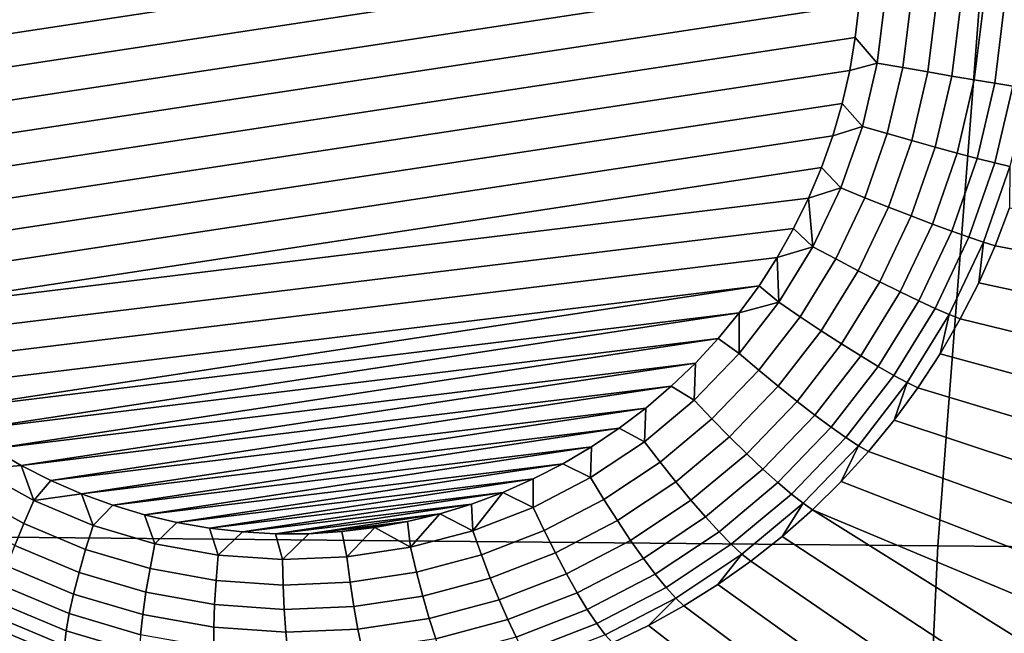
# Model space of a CAD drawing. Header units: metres. Extents: x -240 to 45, y -77 to 27.
# Tile 224 of 656: x -204.03 to -202.926, y 1.202 to 1.89. Entities that reach past the tile are written whole.
import ezdxf

# ---------------------------------------------------------------- set-up
doc = ezdxf.new("R2010")
doc.units = ezdxf.units.M
doc.layers.add('solid_102011X2', color=7, linetype='CONTINUOUS')

msp = doc.modelspace()

# ---------------------------------------------------------------- linework, layer by layer
at = {"layer": 'solid_102011X2'}
for points in [[(-204.356842, 1.863905, 268.061218), (-204.36116, 1.900502, 268.062378), (-203.100006, 2.092176, 267.863922), (-203.093658, 2.055893, 267.862427)], [(-204.35051, 1.827622, 268.059723), (-204.356842, 1.863905, 268.061218), (-203.093658, 2.055893, 267.862427), (-203.08934, 2.019296, 267.861237)], [(-203.087128, 1.982387, 267.860413), (-204.342072, 1.79166, 268.057922), (-204.35051, 1.827622, 268.059723), (-203.08934, 2.019296, 267.861237)], [(-203.086975, 1.945096, 267.859894), (-204.331543, 1.75595, 268.055756), (-204.342072, 1.79166, 268.057922), (-203.087128, 1.982387, 267.860413)], [(-202.950867, 1.947891, 324.231354), (-204.521957, 1.969937, 322.631897), (-204.5728, 1.314775, 322.673035), (-203.000778, 1.300062, 324.272339)], [(-203.088974, 1.907723, 267.859711), (-204.318939, 1.720795, 268.053284), (-204.331543, 1.75595, 268.055756), (-203.086975, 1.945096, 267.859894)], [(-201.363831, 1.926173, 325.827728), (-202.950867, 1.947891, 324.231354), (-203.000778, 1.300062, 324.272339), (-201.412796, 1.285566, 325.868591)], [(-203.059647, 1.914244, 267.857239), (-203.068558, 1.841669, 267.857697), (-203.093124, 1.870328, 267.859894), (-203.088974, 1.907723, 267.859711)], [(-203.03067, 1.912243, 267.858948), (-203.039963, 1.836615, 267.859436), (-203.068558, 1.841669, 267.857697), (-203.059647, 1.914244, 267.857239)], [(-203.002243, 1.910271, 267.864838), (-203.011902, 1.831721, 267.865356), (-203.039963, 1.836615, 267.859436), (-203.03067, 1.912243, 267.858948)], [(-202.974991, 1.90837, 267.874817), (-202.98497, 1.827089, 267.875336), (-203.011902, 1.831721, 267.865356), (-203.002243, 1.910271, 267.864838)], [(-203.093124, 1.870328, 267.859894), (-204.304276, 1.686259, 268.050507), (-204.318939, 1.720795, 268.053284), (-203.088974, 1.907723, 267.859711)], [(-202.949448, 1.90658, 267.888641), (-202.959747, 1.822817, 267.889191), (-202.98497, 1.827089, 267.875336), (-202.974991, 1.90837, 267.874817)], [(-202.926193, 1.904939, 267.906036), (-202.936752, 1.818997, 267.906616), (-202.959747, 1.822817, 267.889191), (-202.949448, 1.90658, 267.888641)], [(-202.905701, 1.903482, 267.926636), (-202.916489, 1.815709, 267.927216), (-202.936752, 1.818997, 267.906616), (-202.926193, 1.904939, 267.906036)], [(-203.099426, 1.833199, 267.860413), (-204.287613, 1.652617, 268.047394), (-204.304276, 1.686259, 268.050507), (-203.093124, 1.870328, 267.859894)], [(-203.068558, 1.841669, 267.857697), (-203.099426, 1.833199, 267.860413), (-203.093124, 1.870328, 267.859894)], [(-203.10788, 1.796377, 267.861267), (-204.268997, 1.619909, 268.044006), (-204.287613, 1.652617, 268.047394), (-203.099426, 1.833199, 267.860413)], [(-203.068558, 1.841669, 267.857697), (-203.085175, 1.770481, 267.859436), (-203.10788, 1.796377, 267.861267), (-203.099426, 1.833199, 267.860413)], [(-203.039963, 1.836615, 267.859436), (-203.057281, 1.762432, 267.861206), (-203.085175, 1.770481, 267.859436), (-203.068558, 1.841669, 267.857697)], [(-203.011902, 1.831721, 267.865356), (-203.029892, 1.75467, 267.867218), (-203.057281, 1.762432, 267.861206), (-203.039963, 1.836615, 267.859436)], [(-202.98497, 1.827089, 267.875336), (-203.003586, 1.74736, 267.877258), (-203.029892, 1.75467, 267.867218), (-203.011902, 1.831721, 267.865356)], [(-202.959747, 1.822817, 267.889191), (-202.978928, 1.740654, 267.891174), (-203.003586, 1.74736, 267.877258), (-202.98497, 1.827089, 267.875336)], [(-202.936752, 1.818997, 267.906616), (-202.956436, 1.734697, 267.90863), (-202.978928, 1.740654, 267.891174), (-202.959747, 1.822817, 267.889191)], [(-202.916489, 1.815709, 267.927216), (-202.936584, 1.729612, 267.929291), (-202.956436, 1.734697, 267.90863), (-202.936752, 1.818997, 267.906616)], [(-202.899368, 1.813022, 267.950592), (-202.9198, 1.725509, 267.952698), (-202.936584, 1.729612, 267.929291), (-202.916489, 1.815709, 267.927216)], [(-203.118423, 1.760164, 267.862488), (-204.248535, 1.588405, 268.040344), (-204.268997, 1.619909, 268.044006), (-203.10788, 1.796377, 267.861267)], [(-203.085175, 1.770481, 267.859436), (-203.118423, 1.760164, 267.862488), (-203.10788, 1.796377, 267.861267)], [(-203.085175, 1.770481, 267.859436), (-203.109299, 1.701513, 267.862366), (-203.131058, 1.72459, 267.864014), (-203.118423, 1.760164, 267.862488)], [(-203.057281, 1.762432, 267.861206), (-203.082413, 1.690563, 267.864288), (-203.109299, 1.701513, 267.862366), (-203.085175, 1.770481, 267.859436)], [(-203.131058, 1.72459, 267.864014), (-204.226273, 1.558132, 268.036377), (-204.248535, 1.588405, 268.040344), (-203.118423, 1.760164, 267.862488)], [(-203.029892, 1.75467, 267.867218), (-203.055984, 1.680023, 267.870392), (-203.082413, 1.690563, 267.864288), (-203.057281, 1.762432, 267.861206)], [(-203.003586, 1.74736, 267.877258), (-203.030594, 1.670117, 267.880554), (-203.055984, 1.680023, 267.870392), (-203.029892, 1.75467, 267.867218)], [(-202.978928, 1.740654, 267.891174), (-203.00676, 1.661054, 267.894562), (-203.030594, 1.670117, 267.880554), (-203.003586, 1.74736, 267.877258)], [(-202.956436, 1.734697, 267.90863), (-202.985001, 1.653025, 267.912109), (-203.00676, 1.661054, 267.894562), (-202.978928, 1.740654, 267.891174)], [(-202.936584, 1.729612, 267.929291), (-202.965759, 1.646201, 267.932831), (-202.985001, 1.653025, 267.912109), (-202.956436, 1.734697, 267.90863)], [(-203.131058, 1.72459, 267.864014), (-203.145676, 1.689911, 267.865906), (-204.226273, 1.558132, 268.036377)], [(-203.109299, 1.701513, 267.862366), (-203.145676, 1.689911, 267.865906), (-203.131058, 1.72459, 267.864014)], [(-202.9198, 1.725509, 267.952698), (-202.949448, 1.640726, 267.956299), (-202.965759, 1.646201, 267.932831), (-202.936584, 1.729612, 267.929291)], [(-202.949448, 1.640726, 267.956299), (-202.9198, 1.725509, 267.952698), (-202.920288, 1.679192, 267.97995), (-202.936417, 1.636722, 267.981964)], [(-203.109299, 1.701513, 267.862366), (-203.140625, 1.635574, 267.866486), (-203.145676, 1.689911, 267.865906)], [(-203.082413, 1.690563, 267.864288), (-203.115067, 1.62185, 267.868591), (-203.140625, 1.635574, 267.866486), (-203.109299, 1.701513, 267.862366)], [(-203.162262, 1.656151, 267.868103), (-204.202377, 1.529306, 268.032196), (-204.226273, 1.558132, 268.036377), (-203.145676, 1.689911, 267.865906)], [(-203.140625, 1.635574, 267.866486), (-203.162262, 1.656151, 267.868103), (-203.145676, 1.689911, 267.865906)], [(-203.055984, 1.680023, 267.870392), (-203.089905, 1.608655, 267.874847), (-203.115067, 1.62185, 267.868591), (-203.082413, 1.690563, 267.864288)], [(-203.030594, 1.670117, 267.880554), (-203.065689, 1.596267, 267.885162), (-203.089905, 1.608655, 267.874847), (-203.055984, 1.680023, 267.870392)], [(-202.642563, 1.634333, 268.607361), (-202.656952, 1.583993, 268.616608), (-202.936417, 1.636722, 267.981964), (-202.920288, 1.679192, 267.97995)], [(-203.00676, 1.661054, 267.894562), (-203.042923, 1.584949, 267.899323), (-203.065689, 1.596267, 267.885162), (-203.030594, 1.670117, 267.880554)], [(-203.18074, 1.623464, 267.870605), (-204.176849, 1.501946, 268.027771), (-204.202377, 1.529306, 268.032196), (-203.162262, 1.656151, 267.868103)], [(-203.140625, 1.635574, 267.866486), (-203.18074, 1.623464, 267.870605), (-203.162262, 1.656151, 267.868103)], [(-202.985001, 1.653025, 267.912109), (-203.022095, 1.574941, 267.916992), (-203.042923, 1.584949, 267.899323), (-203.00676, 1.661054, 267.894562)], [(-202.965759, 1.646201, 267.932831), (-203.003647, 1.566453, 267.937836), (-203.022095, 1.574941, 267.916992), (-202.985001, 1.653025, 267.912109)], [(-202.949448, 1.640726, 267.956299), (-202.987961, 1.559666, 267.961365), (-203.003647, 1.566453, 267.937836), (-202.965759, 1.646201, 267.932831)], [(-203.140625, 1.635574, 267.866486), (-203.178818, 1.573436, 267.871765), (-203.18074, 1.623464, 267.870605)], [(-203.115067, 1.62185, 267.868591), (-203.154861, 1.557099, 267.874084), (-203.178818, 1.573436, 267.871765), (-203.140625, 1.635574, 267.866486)], [(-202.987961, 1.559666, 267.961365), (-202.949448, 1.640726, 267.956299), (-202.954803, 1.595193, 267.984344), (-202.975388, 1.554729, 267.987091)], [(-202.949448, 1.640726, 267.956299), (-202.936417, 1.636722, 267.981964), (-202.954803, 1.595193, 267.984344)], [(-202.656952, 1.583993, 268.616608), (-202.673676, 1.534369, 268.626862), (-202.954803, 1.595193, 267.984344), (-202.936417, 1.636722, 267.981964)], [(-203.201065, 1.591906, 267.873444), (-204.149826, 1.476174, 268.023132), (-204.176849, 1.501946, 268.027771), (-203.18074, 1.623464, 267.870605)], [(-203.178818, 1.573436, 267.871765), (-203.201065, 1.591906, 267.873444), (-203.18074, 1.623464, 267.870605)], [(-203.089905, 1.608655, 267.874847), (-203.131241, 1.541401, 267.880554), (-203.154861, 1.557099, 267.874084), (-203.115067, 1.62185, 267.868591)], [(-203.065689, 1.596267, 267.885162), (-203.108459, 1.526675, 267.891083), (-203.131241, 1.541401, 267.880554), (-203.089905, 1.608655, 267.874847)], [(-203.201065, 1.591906, 267.873444), (-204.121353, 1.452032, 268.01828), (-204.149826, 1.476174, 268.023132)], [(-203.201065, 1.591906, 267.873444), (-203.223175, 1.561584, 267.876556), (-204.121353, 1.452032, 268.01828)], [(-203.178818, 1.573436, 267.871765), (-203.223175, 1.561584, 267.876556), (-203.201065, 1.591906, 267.873444)], [(-203.042923, 1.584949, 267.899323), (-203.087006, 1.513233, 267.905396), (-203.108459, 1.526675, 267.891083), (-203.065689, 1.596267, 267.885162)], [(-202.673676, 1.534369, 268.626862), (-202.692703, 1.485638, 268.638031), (-202.975388, 1.554729, 267.987091), (-202.954803, 1.595193, 267.984344)], [(-203.022095, 1.574941, 267.916992), (-203.067322, 1.501359, 267.923218), (-203.087006, 1.513233, 267.905396), (-203.042923, 1.584949, 267.899323)], [(-203.178818, 1.573436, 267.871765), (-203.223404, 1.51583, 267.878113), (-203.223175, 1.561584, 267.876556)], [(-203.154861, 1.557099, 267.874084), (-203.201324, 1.497069, 267.880676), (-203.223404, 1.51583, 267.878113), (-203.178818, 1.573436, 267.871765)], [(-203.003647, 1.566453, 267.937836), (-203.049835, 1.491304, 267.944183), (-203.067322, 1.501359, 267.923218), (-203.022095, 1.574941, 267.916992)], [(-203.223175, 1.561584, 267.876556), (-204.091522, 1.429605, 268.013214), (-204.121353, 1.452032, 268.01828)], [(-203.223175, 1.561584, 267.876556), (-203.246994, 1.532604, 267.879974), (-204.091522, 1.429605, 268.013214)], [(-203.223404, 1.51583, 267.878113), (-203.246994, 1.532604, 267.879974), (-203.223175, 1.561584, 267.876556)], [(-203.131241, 1.541401, 267.880554), (-203.179489, 1.479051, 267.887421), (-203.201324, 1.497069, 267.880676), (-203.154861, 1.557099, 267.874084)], [(-202.987961, 1.559666, 267.961365), (-203.034897, 1.483281, 267.967834), (-203.049835, 1.491304, 267.944183), (-203.003647, 1.566453, 267.937836)], [(-203.034897, 1.483281, 267.967834), (-202.987961, 1.559666, 267.961365), (-202.998093, 1.515448, 267.990204), (-203.022873, 1.477465, 267.993652)], [(-202.987961, 1.559666, 267.961365), (-202.975388, 1.554729, 267.987091), (-202.998093, 1.515448, 267.990204)], [(-202.692703, 1.485638, 268.638031), (-202.713989, 1.437917, 268.650116), (-202.998093, 1.515448, 267.990204), (-202.975388, 1.554729, 267.987091)], [(-203.108459, 1.526675, 267.891083), (-203.158386, 1.462158, 267.898193), (-203.179489, 1.479051, 267.887421), (-203.131241, 1.541401, 267.880554)], [(-203.246994, 1.532604, 267.879974), (-204.06044, 1.408969, 268.007996), (-204.091522, 1.429605, 268.013214)], [(-203.246994, 1.532604, 267.879974), (-203.272476, 1.505048, 267.883667), (-204.06044, 1.408969, 268.007996)], [(-203.223404, 1.51583, 267.878113), (-203.273865, 1.46343, 267.885468), (-203.272476, 1.505048, 267.883667), (-203.246994, 1.532604, 267.879974)], [(-203.087006, 1.513233, 267.905396), (-203.138458, 1.446746, 267.91272), (-203.158386, 1.462158, 267.898193), (-203.108459, 1.526675, 267.891083)], [(-203.201324, 1.497069, 267.880676), (-203.253906, 1.442465, 267.888336), (-203.273865, 1.46343, 267.885468), (-203.223404, 1.51583, 267.878113)], [(-203.067322, 1.501359, 267.923218), (-203.120117, 1.433142, 267.930756), (-203.138458, 1.446746, 267.91272), (-203.087006, 1.513233, 267.905396)], [(-202.713989, 1.437917, 268.650116), (-202.737503, 1.391375, 268.662964), (-203.022873, 1.477465, 267.993652), (-202.998093, 1.515448, 267.990204)], [(-203.272476, 1.505048, 267.883667), (-204.028183, 1.390188, 268.002594), (-204.06044, 1.408969, 268.007996)], [(-203.272476, 1.505048, 267.883667), (-203.299469, 1.479053, 267.887634), (-204.028183, 1.390188, 268.002594)], [(-203.273865, 1.46343, 267.885468), (-203.299469, 1.479053, 267.887634), (-203.272476, 1.505048, 267.883667)], [(-203.049835, 1.491304, 267.944183), (-203.10376, 1.421634, 267.951874), (-203.120117, 1.433142, 267.930756), (-203.067322, 1.501359, 267.923218)], [(-203.179489, 1.479051, 267.887421), (-203.234116, 1.422336, 267.895386), (-203.253906, 1.442465, 267.888336), (-203.201324, 1.497069, 267.880676)], [(-203.034897, 1.483281, 267.967834), (-203.089722, 1.412464, 267.975647), (-203.10376, 1.421634, 267.951874), (-203.049835, 1.491304, 267.944183)], [(-203.089722, 1.412464, 267.975647), (-203.034897, 1.483281, 267.967834), (-203.049637, 1.440891, 267.997437), (-203.078308, 1.405834, 268.001556)], [(-203.034897, 1.483281, 267.967834), (-203.022873, 1.477465, 267.993652), (-203.049637, 1.440891, 267.997437)], [(-203.299469, 1.479053, 267.887634), (-203.994934, 1.373351, 267.99707), (-204.028183, 1.390188, 268.002594)], [(-203.299469, 1.479053, 267.887634), (-203.327942, 1.454671, 267.891846), (-203.994934, 1.373351, 267.99707)], [(-203.273865, 1.46343, 267.885468), (-203.32962, 1.41685, 267.893738), (-203.327942, 1.454671, 267.891846), (-203.299469, 1.479053, 267.887634)], [(-203.158386, 1.462158, 267.898193), (-203.21492, 1.403471, 267.906433), (-203.234116, 1.422336, 267.895386), (-203.179489, 1.479051, 267.887421)], [(-202.737503, 1.391375, 268.662964), (-202.763184, 1.346124, 268.676575), (-203.049637, 1.440891, 267.997437), (-203.022873, 1.477465, 267.993652)], [(-203.253906, 1.442465, 267.888336), (-203.312012, 1.393925, 267.896973), (-203.32962, 1.41685, 267.893738), (-203.273865, 1.46343, 267.885468)], [(-203.138458, 1.446746, 267.91272), (-203.196701, 1.386267, 267.921204), (-203.21492, 1.403471, 267.906433), (-203.158386, 1.462158, 267.898193)], [(-203.327942, 1.454671, 267.891846), (-203.960709, 1.358496, 267.991425), (-203.994934, 1.373351, 267.99707)], [(-203.327942, 1.454671, 267.891846), (-203.357727, 1.432036, 267.896301), (-203.960709, 1.358496, 267.991425)], [(-203.32962, 1.41685, 267.893738), (-203.357727, 1.432036, 267.896301), (-203.327942, 1.454671, 267.891846)], [(-203.120117, 1.433142, 267.930756), (-203.179886, 1.37109, 267.939453), (-203.196701, 1.386267, 267.921204), (-203.138458, 1.446746, 267.91272)], [(-203.234116, 1.422336, 267.895386), (-203.294464, 1.371921, 267.904327), (-203.312012, 1.393925, 267.896973), (-203.253906, 1.442465, 267.888336)], [(-202.763184, 1.346124, 268.676575), (-202.790985, 1.302344, 268.690765), (-203.078308, 1.405834, 268.001556), (-203.049637, 1.440891, 267.997437)], [(-203.357727, 1.432036, 267.896301), (-203.925751, 1.345703, 267.985687), (-203.960709, 1.358496, 267.991425)], [(-203.357727, 1.432036, 267.896301), (-203.388794, 1.411174, 267.90097), (-203.925751, 1.345703, 267.985687)], [(-203.32962, 1.41685, 267.893738), (-203.390015, 1.376636, 267.902832), (-203.388794, 1.411174, 267.90097), (-203.357727, 1.432036, 267.896301)], [(-203.10376, 1.421634, 267.951874), (-203.164795, 1.35826, 267.960754), (-203.179886, 1.37109, 267.939453), (-203.120117, 1.433142, 267.930756)], [(-203.312012, 1.393925, 267.896973), (-203.374939, 1.35202, 267.906464), (-203.390015, 1.376636, 267.902832), (-203.32962, 1.41685, 267.893738)], [(-203.21492, 1.403471, 267.906433), (-203.277359, 1.351303, 267.91568), (-203.294464, 1.371921, 267.904327), (-203.234116, 1.422336, 267.895386)], [(-203.089722, 1.412464, 267.975647), (-203.151749, 1.348048, 267.98468), (-203.164795, 1.35826, 267.960754), (-203.10376, 1.421634, 267.951874)], [(-204.077576, 1.386006, 268.012543), (-204.06044, 1.408969, 268.007996), (-204.028183, 1.390188, 268.002594)], [(-203.388794, 1.411174, 267.90097), (-203.89006, 1.334985, 267.979858), (-203.925751, 1.345703, 267.985687)], [(-203.388794, 1.411174, 267.90097), (-203.420959, 1.392203, 267.905853), (-203.89006, 1.334985, 267.979858)], [(-203.390015, 1.376636, 267.902832), (-203.420959, 1.392203, 267.905853), (-203.388794, 1.411174, 267.90097)], [(-203.196701, 1.386267, 267.921204), (-203.261063, 1.332506, 267.930756), (-203.277359, 1.351303, 267.91568), (-203.21492, 1.403471, 267.906433)], [(-203.151749, 1.348048, 267.98468), (-203.089722, 1.412464, 267.975647), (-203.10881, 1.372397, 268.005951), (-203.141068, 1.340678, 268.010681)], [(-203.089722, 1.412464, 267.975647), (-203.078308, 1.405834, 268.001556), (-203.10881, 1.372397, 268.005951)], [(-202.790985, 1.302344, 268.690765), (-202.820816, 1.260136, 268.705566), (-203.10881, 1.372397, 268.005951), (-203.078308, 1.405834, 268.001556)], [(-203.420959, 1.392203, 267.905853), (-203.853867, 1.326404, 267.973999), (-203.89006, 1.334985, 267.979858)], [(-203.420959, 1.392203, 267.905853), (-203.454193, 1.375138, 267.910919), (-203.853867, 1.326404, 267.973999)], [(-203.390015, 1.376636, 267.902832), (-203.45433, 1.34326, 267.912628), (-203.454193, 1.375138, 267.910919), (-203.420959, 1.392203, 267.905853)], [(-203.294464, 1.371921, 267.904327), (-203.359833, 1.328396, 267.914185), (-203.374939, 1.35202, 267.906464), (-203.312012, 1.393925, 267.896973)], [(-204.025497, 1.325192, 268.009796), (-204.091431, 1.361784, 268.020782), (-204.077576, 1.386006, 268.012543), (-204.014313, 1.350891, 268.001984)], [(-204.014313, 1.350891, 268.001984), (-204.077576, 1.386006, 268.012543), (-204.028183, 1.390188, 268.002594)], [(-204.014313, 1.350891, 268.001984), (-204.028183, 1.390188, 268.002594), (-203.994934, 1.373351, 267.99707)], [(-203.179886, 1.37109, 267.939453), (-203.245911, 1.31593, 267.949249), (-203.261063, 1.332506, 267.930756), (-203.196701, 1.386267, 267.921204)], [(-204.014313, 1.350891, 268.001984), (-203.994934, 1.373351, 267.99707), (-203.960709, 1.358496, 267.991425)], [(-203.454193, 1.375138, 267.910919), (-203.817184, 1.319966, 267.968048), (-203.853867, 1.326404, 267.973999)], [(-203.454193, 1.375138, 267.910919), (-203.488312, 1.360081, 267.916168), (-203.817184, 1.319966, 267.968048)], [(-203.45433, 1.34326, 267.912628), (-203.488312, 1.360081, 267.916168), (-203.454193, 1.375138, 267.910919)], [(-203.374939, 1.35202, 267.906464), (-203.441956, 1.31724, 267.916687), (-203.45433, 1.34326, 267.912628), (-203.390015, 1.376636, 267.902832)], [(-203.277359, 1.351303, 267.91568), (-203.345001, 1.306264, 267.925873), (-203.359833, 1.328396, 267.914185), (-203.294464, 1.371921, 267.904327)], [(-203.164795, 1.35826, 267.960754), (-203.232224, 1.301925, 267.970764), (-203.245911, 1.31593, 267.949249), (-203.179886, 1.37109, 267.939453)], [(-202.820816, 1.260136, 268.705566), (-202.852585, 1.219671, 268.720795), (-203.141068, 1.340678, 268.010681), (-203.10881, 1.372397, 268.005951)], [(-204.035538, 1.300531, 268.021515), (-204.104004, 1.338537, 268.032928), (-204.091431, 1.361784, 268.020782), (-204.025497, 1.325192, 268.009796)], [(-203.947662, 1.322917, 267.990997), (-204.014313, 1.350891, 268.001984), (-203.960709, 1.358496, 267.991425)], [(-203.947662, 1.322917, 267.990997), (-203.960709, 1.358496, 267.991425), (-203.925751, 1.345703, 267.985687)], [(-203.488312, 1.360081, 267.916168), (-203.780243, 1.315709, 267.962097), (-203.817184, 1.319966, 267.968048)], [(-203.488312, 1.360081, 267.916168), (-203.523285, 1.347042, 267.92157), (-203.780243, 1.315709, 267.962097)], [(-203.52182, 1.317114, 267.923065), (-203.523285, 1.347042, 267.92157), (-203.488312, 1.360081, 267.916168)], [(-203.45433, 1.34326, 267.912628), (-203.52182, 1.317114, 267.923065), (-203.488312, 1.360081, 267.916168)], [(-203.151749, 1.348048, 267.98468), (-203.220291, 1.290787, 267.994843), (-203.232224, 1.301925, 267.970764), (-203.164795, 1.35826, 267.960754)], [(-203.956039, 1.296041, 267.998322), (-204.025497, 1.325192, 268.009796), (-204.014313, 1.350891, 268.001984), (-203.947662, 1.322917, 267.990997)], [(-203.523285, 1.347042, 267.92157), (-203.743073, 1.313635, 267.956146), (-203.780243, 1.315709, 267.962097)], [(-203.523285, 1.347042, 267.92157), (-203.558899, 1.336099, 267.927094), (-203.743073, 1.313635, 267.956146)], [(-203.52182, 1.317114, 267.923065), (-203.558899, 1.336099, 267.927094), (-203.523285, 1.347042, 267.92157)], [(-203.359833, 1.328396, 267.914185), (-203.429443, 1.292272, 267.924805), (-203.441956, 1.31724, 267.916687), (-203.374939, 1.35202, 267.906464)], [(-203.261063, 1.332506, 267.930756), (-203.330765, 1.286093, 267.941254), (-203.345001, 1.306264, 267.925873), (-203.277359, 1.351303, 267.91568)], [(-203.220291, 1.290787, 267.994843), (-203.151749, 1.348048, 267.98468), (-203.174957, 1.310769, 268.015686), (-203.210388, 1.282758, 268.020966)], [(-203.151749, 1.348048, 267.98468), (-203.141068, 1.340678, 268.010681), (-203.174957, 1.310769, 268.015686)], [(-203.878387, 1.30241, 267.979675), (-203.947662, 1.322917, 267.990997), (-203.925751, 1.345703, 267.985687), (-203.89006, 1.334985, 267.979858)], [(-203.558899, 1.336099, 267.927094), (-203.705872, 1.313761, 267.950226), (-203.743073, 1.313635, 267.956146)], [(-203.558899, 1.336099, 267.927094), (-203.595108, 1.327265, 267.93277), (-203.705872, 1.313761, 267.950226)], [(-203.59169, 1.298503, 267.933929), (-203.595108, 1.327265, 267.93277), (-203.558899, 1.336099, 267.927094)], [(-203.52182, 1.317114, 267.923065), (-203.59169, 1.298503, 267.933929), (-203.558899, 1.336099, 267.927094)], [(-203.441956, 1.31724, 267.916687), (-203.512283, 1.289994, 267.927521), (-203.52182, 1.317114, 267.923065), (-203.45433, 1.34326, 267.912628)], [(-202.886185, 1.181037, 268.73642), (-202.921524, 1.144375, 268.752258), (-203.174957, 1.310769, 268.015686), (-203.141068, 1.340678, 268.010681)], [(-202.852585, 1.219671, 268.720795), (-202.886185, 1.181037, 268.73642), (-203.141068, 1.340678, 268.010681)], [(-203.963379, 1.270253, 268.009613), (-204.035538, 1.300531, 268.021515), (-204.025497, 1.325192, 268.009796), (-203.956039, 1.296041, 267.998322)], [(-203.878387, 1.30241, 267.979675), (-203.89006, 1.334985, 267.979858), (-203.853867, 1.326404, 267.973999)], [(-203.807312, 1.289611, 267.968201), (-203.878387, 1.30241, 267.979675), (-203.853867, 1.326404, 267.973999), (-203.817184, 1.319966, 267.968048)], [(-203.595108, 1.327265, 267.93277), (-203.668701, 1.316079, 267.944336), (-203.705872, 1.313761, 267.950226)], [(-203.595108, 1.327265, 267.93277), (-203.631744, 1.320588, 267.938507), (-203.668701, 1.316079, 267.944336)], [(-203.59169, 1.298503, 267.933929), (-203.631744, 1.320588, 267.938507), (-203.595108, 1.327265, 267.93277)], [(-203.345001, 1.306264, 267.925873), (-203.417023, 1.268884, 267.936859), (-203.429443, 1.292272, 267.924805), (-203.359833, 1.328396, 267.914185)], [(-203.245911, 1.31593, 267.949249), (-203.317413, 1.26831, 267.960022), (-203.330765, 1.286093, 267.941254), (-203.261063, 1.332506, 267.930756)], [(-203.000778, 1.300062, 324.272339), (-204.5728, 1.314775, 322.673035), (-204.603348, 0.65757, 322.697723), (-203.030762, 0.650211, 324.296967)], [(-203.88385, 1.274671, 267.986542), (-203.956039, 1.296041, 267.998322), (-203.947662, 1.322917, 267.990997), (-203.878387, 1.30241, 267.979675)], [(-203.807312, 1.289611, 267.968201), (-203.817184, 1.319966, 267.968048), (-203.780243, 1.315709, 267.962097)], [(-203.735275, 1.284671, 267.956635), (-203.807312, 1.289611, 267.968201), (-203.780243, 1.315709, 267.962097), (-203.743073, 1.313635, 267.956146)], [(-203.735275, 1.284671, 267.956635), (-203.743073, 1.313635, 267.956146), (-203.705872, 1.313761, 267.950226)], [(-203.663116, 1.287646, 267.94519), (-203.735275, 1.284671, 267.956635), (-203.705872, 1.313761, 267.950226), (-203.668701, 1.316079, 267.944336)], [(-203.663116, 1.287646, 267.94519), (-203.668701, 1.316079, 267.944336), (-203.631744, 1.320588, 267.938507)], [(-203.59169, 1.298503, 267.933929), (-203.663116, 1.287646, 267.94519), (-203.631744, 1.320588, 267.938507)], [(-203.512283, 1.289994, 267.927521), (-203.585098, 1.2706, 267.938873), (-203.59169, 1.298503, 267.933929), (-203.52182, 1.317114, 267.923065)], [(-203.429443, 1.292272, 267.924805), (-203.502487, 1.263972, 267.936066), (-203.512283, 1.289994, 267.927521), (-203.441956, 1.31724, 267.916687)], [(-203.232224, 1.301925, 267.970764), (-203.305252, 1.25329, 267.981781), (-203.317413, 1.26831, 267.960022), (-203.245911, 1.31593, 267.949249)], [(-203.330765, 1.286093, 267.941254), (-203.404984, 1.247572, 267.952576), (-203.417023, 1.268884, 267.936859), (-203.345001, 1.306264, 267.925873)], [(-202.921524, 1.144375, 268.752258), (-202.958481, 1.109756, 268.768341), (-203.210388, 1.282758, 268.020966), (-203.174957, 1.310769, 268.015686)], [(-203.969543, 1.2461, 268.024628), (-204.044189, 1.277431, 268.036926), (-204.035538, 1.300531, 268.021515), (-203.963379, 1.270253, 268.009613)], [(-203.888412, 1.248058, 267.997375), (-203.963379, 1.270253, 268.009613), (-203.956039, 1.296041, 267.998322), (-203.88385, 1.274671, 267.986542)], [(-203.809799, 1.261334, 267.974548), (-203.88385, 1.274671, 267.986542), (-203.878387, 1.30241, 267.979675), (-203.807312, 1.289611, 267.968201)], [(-203.585098, 1.2706, 267.938873), (-203.659531, 1.259286, 267.950592), (-203.663116, 1.287646, 267.94519), (-203.59169, 1.298503, 267.933929)], [(-203.417023, 1.268884, 267.936859), (-203.492615, 1.239601, 267.948517), (-203.502487, 1.263972, 267.936066), (-203.429443, 1.292272, 267.924805)], [(-203.220291, 1.290787, 267.994843), (-203.29454, 1.241352, 268.006042), (-203.305252, 1.25329, 267.981781), (-203.232224, 1.301925, 267.970764)], [(-201.412796, 1.285566, 325.868591), (-203.000778, 1.300062, 324.272339), (-203.030762, 0.650211, 324.296967), (-201.442215, 0.642961, 325.893158)], [(-203.734726, 1.256186, 267.962524), (-203.809799, 1.261334, 267.974548), (-203.807312, 1.289611, 267.968201), (-203.735275, 1.284671, 267.956635)], [(-203.659531, 1.259286, 267.950592), (-203.734726, 1.256186, 267.962524), (-203.735275, 1.284671, 267.956635), (-203.663116, 1.287646, 267.94519)], [(-203.502487, 1.263972, 267.936066), (-203.57811, 1.243829, 267.947876), (-203.585098, 1.2706, 267.938873), (-203.512283, 1.289994, 267.927521)], [(-203.317413, 1.26831, 267.960022), (-203.393585, 1.228787, 267.971649), (-203.404984, 1.247572, 267.952576), (-203.330765, 1.286093, 267.941254)], [(-203.29454, 1.241352, 268.006042), (-203.220291, 1.290787, 267.994843), (-203.247269, 1.256728, 268.02652), (-203.285477, 1.232755, 268.032288)], [(-203.220291, 1.290787, 267.994843), (-203.210388, 1.282758, 268.020966), (-203.247269, 1.256728, 268.02652)], [(-202.958481, 1.109756, 268.768341), (-202.996964, 1.077293, 268.784485), (-203.247269, 1.256728, 268.02652), (-203.210388, 1.282758, 268.020966)], [(-203.974365, 1.224093, 268.04303), (-204.0513, 1.25638, 268.055695), (-204.044189, 1.277431, 268.036926), (-203.969543, 1.2461, 268.024628)], [(-203.891953, 1.223133, 268.011963), (-203.969543, 1.2461, 268.024628), (-203.963379, 1.270253, 268.009613), (-203.888412, 1.248058, 267.997375)], [(-203.811493, 1.234205, 267.984924), (-203.888412, 1.248058, 267.997375), (-203.88385, 1.274671, 267.986542), (-203.809799, 1.261334, 267.974548)], [(-203.57811, 1.243829, 267.947876), (-203.655426, 1.232078, 267.960022), (-203.659531, 1.259286, 267.950592), (-203.585098, 1.2706, 267.938873)], [(-203.733521, 1.228858, 267.972443), (-203.811493, 1.234205, 267.984924), (-203.809799, 1.261334, 267.974548), (-203.734726, 1.256186, 267.962524)], [(-203.655426, 1.232078, 267.960022), (-203.733521, 1.228858, 267.972443), (-203.734726, 1.256186, 267.962524), (-203.659531, 1.259286, 267.950592)], [(-203.492615, 1.239601, 267.948517), (-203.570862, 1.218758, 267.960724), (-203.57811, 1.243829, 267.947876), (-203.502487, 1.263972, 267.936066)], [(-203.404984, 1.247572, 267.952576), (-203.48288, 1.217395, 267.9646), (-203.492615, 1.239601, 267.948517), (-203.417023, 1.268884, 267.936859)], [(-203.305252, 1.25329, 267.981781), (-203.383041, 1.212925, 267.993652), (-203.393585, 1.228787, 267.971649), (-203.317413, 1.26831, 267.960022)], [(-203.977768, 1.204696, 268.064423), (-204.056717, 1.237823, 268.077454), (-204.0513, 1.25638, 268.055695), (-203.974365, 1.224093, 268.04303)], [(-203.812363, 1.208799, 267.999084), (-203.891953, 1.223133, 268.011963), (-203.888412, 1.248058, 267.997375), (-203.811493, 1.234205, 267.984924)], [(-203.393585, 1.228787, 267.971649), (-203.473495, 1.197824, 267.983978), (-203.48288, 1.217395, 267.9646), (-203.404984, 1.247572, 267.952576)], [(-203.29454, 1.241352, 268.006042), (-203.373596, 1.200322, 268.018097), (-203.383041, 1.212925, 267.993652), (-203.305252, 1.25329, 267.981781)], [(-202.996964, 1.077293, 268.784485), (-203.036804, 1.047039, 268.800659), (-203.285477, 1.232755, 268.032288), (-203.247269, 1.256728, 268.02652)], [(-203.979675, 1.188321, 268.088409), (-204.060303, 1.222154, 268.101715), (-204.056717, 1.237823, 268.077454), (-203.977768, 1.204696, 268.064423)], [(-203.894424, 1.200424, 268.029968), (-203.974365, 1.224093, 268.04303), (-203.969543, 1.2461, 268.024628), (-203.891953, 1.223133, 268.011963)], [(-203.570862, 1.218758, 267.960724), (-203.650864, 1.206598, 267.973297), (-203.655426, 1.232078, 267.960022), (-203.57811, 1.243829, 267.947876)], [(-203.48288, 1.217395, 267.9646), (-203.563522, 1.195915, 267.977173), (-203.570862, 1.218758, 267.960724), (-203.492615, 1.239601, 267.948517)], [(-203.373596, 1.200322, 268.018097), (-203.29454, 1.241352, 268.006042), (-203.324921, 1.210909, 268.038269), (-203.365463, 1.191254, 268.044495)], [(-203.29454, 1.241352, 268.006042), (-203.285477, 1.232755, 268.032288), (-203.324921, 1.210909, 268.038269)], [(-203.731689, 1.203266, 267.986145), (-203.812363, 1.208799, 267.999084), (-203.811493, 1.234205, 267.984924), (-203.733521, 1.228858, 267.972443)], [(-203.650864, 1.206598, 267.973297), (-203.731689, 1.203266, 267.986145), (-203.733521, 1.228858, 267.972443), (-203.655426, 1.232078, 267.960022)], [(-203.383041, 1.212925, 267.993652), (-203.464661, 1.181303, 268.006226), (-203.473495, 1.197824, 267.983978), (-203.393585, 1.228787, 267.971649)], [(-203.036804, 1.047039, 268.800659), (-203.077927, 1.01908, 268.816711), (-203.324921, 1.210909, 268.038269), (-203.285477, 1.232755, 268.032288)], [(-203.980057, 1.175314, 268.114441), (-204.061996, 1.209703, 268.12793), (-204.060303, 1.222154, 268.101715), (-203.979675, 1.188321, 268.088409)], [(-203.895737, 1.180412, 268.051056), (-203.977768, 1.204696, 268.064423), (-203.974365, 1.224093, 268.04303), (-203.894424, 1.200424, 268.029968)], [(-203.812393, 1.185652, 268.016693), (-203.894424, 1.200424, 268.029968), (-203.891953, 1.223133, 268.011963), (-203.812363, 1.208799, 267.999084)], [(-203.563522, 1.195915, 267.977173), (-203.645966, 1.183385, 267.990143), (-203.650864, 1.206598, 267.973297), (-203.570862, 1.218758, 267.960724)], [(-203.473495, 1.197824, 267.983978), (-203.556244, 1.175786, 267.996887), (-203.563522, 1.195915, 267.977173), (-203.48288, 1.217395, 267.9646)], [(-204.061996, 1.209703, 268.12793), (-203.980057, 1.175314, 268.114441), (-204.020782, 1.182213, 268.148804), (-204.061768, 1.200743, 268.155579)], [(-203.895905, 1.16352, 268.074738), (-203.979675, 1.188321, 268.088409), (-203.977768, 1.204696, 268.064423), (-203.895737, 1.180412, 268.051056)], [(-203.729248, 1.17995, 268.003387), (-203.812393, 1.185652, 268.016693), (-203.812363, 1.208799, 267.999084), (-203.731689, 1.203266, 267.986145)], [(-203.645966, 1.183385, 267.990143), (-203.729248, 1.17995, 268.003387), (-203.731689, 1.203266, 267.986145), (-203.650864, 1.206598, 267.973297)], [(-203.373596, 1.200322, 268.018097), (-203.456558, 1.16818, 268.030914), (-203.464661, 1.181303, 268.006226), (-203.383041, 1.212925, 267.993652)], [(-203.077927, 1.01908, 268.816711), (-203.120163, 0.993446, 268.832642), (-203.365463, 1.191254, 268.044495), (-203.324921, 1.210909, 268.038269)]]:
    msp.add_3dface(points, dxfattribs=at)

doc.saveas('drawing.dxf')
